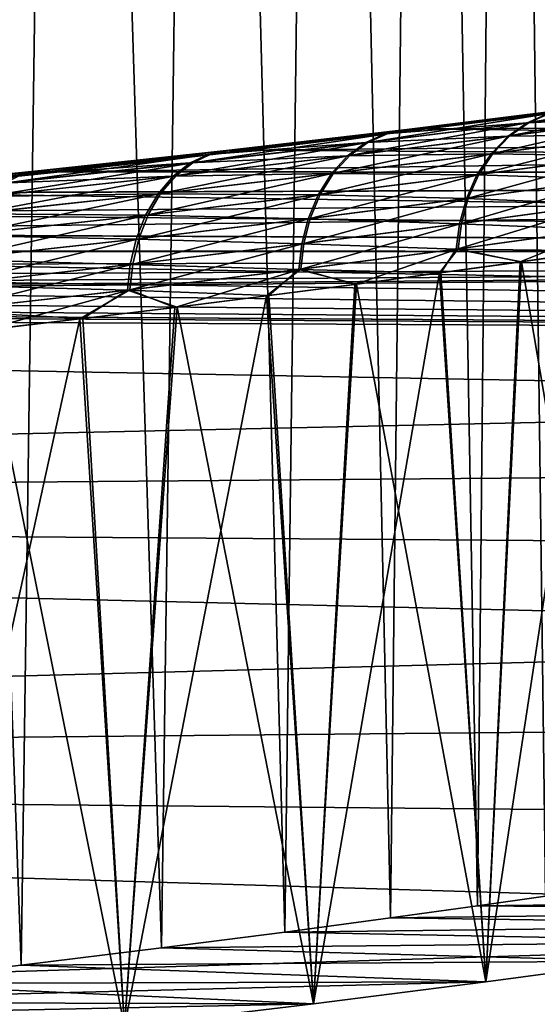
# Model space of a CAD drawing. Header units: metres. Extents: x -2 to 78, y -85 to 85.
# Tile 487 of 500: x 72.116 to 72.744, y 54.353 to 55.548. Entities that reach past the tile are written whole.
import ezdxf

# ---------------------------------------------------------------- set-up
doc = ezdxf.new("R2010")
doc.units = ezdxf.units.M
doc.layers.add('solid_20004802', color=7, linetype='CONTINUOUS')

msp = doc.modelspace()

# ---------------------------------------------------------------- linework, layer by layer
at = {"layer": 'solid_20004802'}
for points in [[(71.981583, 58.145981, 2.466537), (71.927071, 54.378647, 2.531838), (72.11731, 54.400711, 2.29027)], [(71.981583, 58.145981, -2.466537), (72.11731, 54.400711, -2.29027), (71.927071, 54.378647, -2.531838)], [(72.170265, 58.145981, 2.215452), (71.981583, 58.145981, 2.466537), (72.11731, 54.400711, 2.29027)], [(71.981583, 58.145981, -2.466537), (72.170265, 58.145981, -2.215452), (72.11731, 54.400711, -2.29027)], [(72.170265, 58.145981, 2.215452), (72.11731, 54.400711, 2.29027), (72.287796, 54.42168, 2.034685)], [(72.170265, 58.145981, -2.215452), (72.287796, 54.42168, -2.034685), (72.11731, 54.400711, -2.29027)], [(72.338127, 58.145981, 1.95), (72.170265, 58.145981, 2.215452), (72.287796, 54.42168, 2.034685)], [(72.170265, 58.145981, -2.215452), (72.338127, 58.145981, -1.95), (72.287796, 54.42168, -2.034685)], [(72.338127, 58.145981, 1.95), (72.287796, 54.42168, 2.034685), (72.437462, 54.44091, 1.766807)], [(72.338127, 58.145981, -1.95), (72.437462, 54.44091, -1.766808), (72.287796, 54.42168, -2.034685)], [(72.484085, 58.145981, 1.671901), (72.338127, 58.145981, 1.95), (72.437462, 54.44091, 1.766807)], [(72.338127, 58.145981, -1.95), (72.484085, 58.145981, -1.671901), (72.437462, 54.44091, -1.766808)], [(72.484085, 58.145981, 1.671901), (72.437462, 54.44091, 1.766807), (72.565445, 54.458038, 1.48837)], [(72.484085, 58.145981, -1.671901), (72.565445, 54.458038, -1.48837), (72.437462, 54.44091, -1.766808)], [(72.607185, 58.145981, 1.382959), (72.484085, 58.145981, 1.671901), (72.565445, 54.458038, 1.48837)], [(72.484085, 58.145981, -1.671901), (72.607185, 58.145981, -1.382959), (72.565445, 54.458038, -1.48837)], [(72.607185, 58.145981, 1.382959), (72.565445, 54.458038, 1.48837), (72.671043, 54.472664, 1.201166)], [(72.607185, 58.145981, -1.382959), (72.671043, 54.472664, -1.201166), (72.565445, 54.458038, -1.48837)], [(72.706642, 58.145981, 1.085048), (72.607185, 58.145981, 1.382959), (72.671043, 54.472664, 1.201166)], [(72.607185, 58.145981, -1.382959), (72.706642, 58.145981, -1.085048), (72.671043, 54.472664, -1.201166)], [(72.706642, 58.145981, 1.085048), (72.671043, 54.472664, 1.201166), (72.7537, 54.484352, 0.906962)], [(72.706642, 58.145981, -1.085048), (72.7537, 54.484352, -0.906962), (72.671043, 54.472664, -1.201166)], [(72.781807, 58.145981, 0.7801), (72.706642, 58.145981, 1.085048), (72.7537, 54.484352, 0.906962)], [(72.706642, 58.145981, -1.085048), (72.781807, 58.145981, -0.7801), (72.7537, 54.484352, -0.906962)], [(72.937759, 55.457195, 2.407254), (72.911919, 55.446301, 2.389213), (72.733833, 55.422955, 2.651089)], [(72.758553, 55.433666, 2.670771), (72.937759, 55.457195, 2.407254), (72.733833, 55.422955, 2.651089)], [(72.783592, 55.438969, 2.690194), (72.758553, 55.433666, 2.670771), (72.561592, 55.40926, 2.920426)], [(72.585297, 55.414295, 2.94128), (72.783592, 55.438969, 2.690194), (72.561592, 55.40926, 2.920426)], [(72.78125, 55.438576, -2.694133), (72.58255, 55.413933, -2.944332), (72.756218, 55.433277, -2.674686)], [(72.607079, 55.415043, -2.962137), (72.58255, 55.413933, -2.944332), (72.78125, 55.438576, -2.694133)], [(72.805382, 55.440792, 2.711752), (72.783592, 55.438969, 2.690194), (72.585297, 55.414295, 2.94128)], [(72.607918, 55.415131, 2.961323), (72.805382, 55.440792, 2.711752), (72.585297, 55.414295, 2.94128)], [(72.805649, 55.44075, -2.712173), (72.607079, 55.415043, -2.962137), (72.78125, 55.438576, -2.694133)], [(77.104469, 55.433716, -2.732459), (72.607079, 55.415043, -2.962137), (72.805649, 55.44075, -2.712173)], [(77.104469, 55.433716, 2.732459), (72.805382, 55.440792, 2.711752), (72.607918, 55.415131, 2.961323)], [(72.911919, 55.446301, 2.389213), (72.887589, 55.42997, 2.371838), (72.710564, 55.406723, 2.632)], [(72.733833, 55.422955, 2.651089), (72.911919, 55.446301, 2.389213), (72.710564, 55.406723, 2.632)], [(72.90995, 55.445908, -2.393934), (72.731506, 55.422569, -2.654978), (72.885628, 55.429577, -2.376525)], [(72.756218, 55.433277, -2.674686), (72.731506, 55.422569, -2.654978), (72.90995, 55.445908, -2.393934)], [(77.104469, 55.433716, 2.732459), (72.396111, 55.389332, 3.192465), (72.164803, 55.363152, 3.410868)], [(77.104469, 55.357456, 3.412417), (77.104469, 55.433716, 2.732459), (72.164803, 55.363152, 3.410868)], [(77.104469, 55.433716, 2.732459), (72.607918, 55.415131, 2.961323), (72.396111, 55.389332, 3.192465)], [(72.758553, 55.433666, 2.670771), (72.733833, 55.422955, 2.651089), (72.538162, 55.398743, 2.899175)], [(72.561592, 55.40926, 2.920426), (72.758553, 55.433666, 2.670771), (72.538162, 55.398743, 2.899175)], [(72.756218, 55.433277, -2.674686), (72.558861, 55.408901, -2.923462), (72.731506, 55.422569, -2.654978)], [(72.58255, 55.413933, -2.944332), (72.558861, 55.408901, -2.923462), (72.756218, 55.433277, -2.674686)], [(77.104469, 55.433716, -2.732459), (77.104469, 55.357456, -3.412417), (72.607079, 55.415043, -2.962137)], [(72.887589, 55.42997, 2.371838), (72.865952, 55.408569, 2.355943), (72.689896, 55.38533, 2.614403)], [(72.710564, 55.406723, 2.632), (72.887589, 55.42997, 2.371838), (72.689896, 55.38533, 2.614403)], [(72.885628, 55.429577, -2.376525), (72.708252, 55.406338, -2.635862), (72.863998, 55.40818, -2.360599)], [(72.731506, 55.422569, -2.654978), (72.708252, 55.406338, -2.635862), (72.885628, 55.429577, -2.376525)], [(72.607918, 55.415131, 2.961323), (72.585297, 55.414295, 2.94128), (72.369766, 55.389141, 3.176782)], [(72.396111, 55.389332, 3.192465), (72.607918, 55.415131, 2.961323), (72.369766, 55.389141, 3.176782)], [(72.607079, 55.415043, -2.962137), (72.393829, 55.389191, -3.193697), (72.58255, 55.413933, -2.944332)], [(77.104469, 55.357456, -3.412417), (72.393829, 55.389191, -3.193697), (72.607079, 55.415043, -2.962137)], [(72.733833, 55.422955, 2.651089), (72.710564, 55.406723, 2.632), (72.516106, 55.382614, 2.878445)], [(72.538162, 55.398743, 2.899175), (72.733833, 55.422955, 2.651089), (72.516106, 55.382614, 2.878445)], [(72.731506, 55.422569, -2.654978), (72.535439, 55.398388, -2.902193), (72.708252, 55.406338, -2.635862)], [(72.558861, 55.408901, -2.923462), (72.535439, 55.398388, -2.902193), (72.731506, 55.422569, -2.654978)], [(72.561592, 55.40926, 2.920426), (72.538162, 55.398743, 2.899175), (72.325638, 55.374077, 3.131681)], [(72.347588, 55.384384, 3.154489), (72.561592, 55.40926, 2.920426), (72.325638, 55.374077, 3.131681)], [(72.558861, 55.408901, -2.923462), (72.344414, 55.384075, -3.156623), (72.535439, 55.398388, -2.902193)], [(72.366562, 55.388828, -3.178925), (72.344414, 55.384075, -3.156623), (72.558861, 55.408901, -2.923462)], [(72.585297, 55.414295, 2.94128), (72.561592, 55.40926, 2.920426), (72.347588, 55.384384, 3.154489)], [(72.369766, 55.389141, 3.176782), (72.585297, 55.414295, 2.94128), (72.347588, 55.384384, 3.154489)], [(72.58255, 55.413933, -2.944332), (72.366562, 55.388828, -3.178925), (72.558861, 55.408901, -2.923462)], [(72.393829, 55.389191, -3.193697), (72.366562, 55.388828, -3.178925), (72.58255, 55.413933, -2.944332)], [(72.710564, 55.406723, 2.632), (72.689896, 55.38533, 2.614403), (72.496521, 55.361233, 2.859221)], [(72.516106, 55.382614, 2.878445), (72.710564, 55.406723, 2.632), (72.496521, 55.361233, 2.859221)], [(72.708252, 55.406338, -2.635862), (72.513397, 55.382259, -2.881444), (72.687592, 55.384949, -2.618239)], [(72.535439, 55.398388, -2.902193), (72.513397, 55.382259, -2.881444), (72.708252, 55.406338, -2.635862)], [(72.865952, 55.408569, 2.355943), (72.848007, 55.382942, 2.342259), (72.672798, 55.359634, 2.599114)], [(72.689896, 55.38533, 2.614403), (72.865952, 55.408569, 2.355943), (72.672798, 55.359634, 2.599114)], [(72.863998, 55.40818, -2.360599), (72.687592, 55.384949, -2.618239), (72.846062, 55.382553, -2.346887)], [(72.708252, 55.406338, -2.635862), (72.687592, 55.384949, -2.618239), (72.863998, 55.40818, -2.360599)], [(72.538162, 55.398743, 2.899175), (72.516106, 55.382614, 2.878445), (72.304955, 55.358055, 3.109354)], [(72.325638, 55.374077, 3.131681), (72.538162, 55.398743, 2.899175), (72.304955, 55.358055, 3.109354)], [(72.535439, 55.398388, -2.902193), (72.322487, 55.373768, -3.133805), (72.513397, 55.382259, -2.881444)], [(72.344414, 55.384075, -3.156623), (72.322487, 55.373768, -3.133805), (72.535439, 55.398388, -2.902193)], [(72.347588, 55.384384, 3.154489), (72.325638, 55.374077, 3.131681), (72.097084, 55.349361, 3.347007)], [(72.117363, 55.359455, 3.371402), (72.347588, 55.384384, 3.154489), (72.097084, 55.349361, 3.347007)], [(72.344414, 55.384075, -3.156623), (72.113708, 55.359222, -3.372628), (72.322487, 55.373768, -3.133805)], [(72.134102, 55.363682, -3.396438), (72.113708, 55.359222, -3.372628), (72.344414, 55.384075, -3.156623)], [(72.369766, 55.389141, 3.176782), (72.347588, 55.384384, 3.154489), (72.117363, 55.359455, 3.371402)], [(72.137794, 55.363918, 3.395208), (72.369766, 55.389141, 3.176782), (72.117363, 55.359455, 3.371402)], [(72.366562, 55.388828, -3.178925), (72.134102, 55.363682, -3.396438), (72.344414, 55.384075, -3.156623)], [(72.163712, 55.363277, -3.409865), (72.134102, 55.363682, -3.396438), (72.366562, 55.388828, -3.178925)], [(72.164803, 55.363152, 3.410868), (72.369766, 55.389141, 3.176782), (72.137794, 55.363918, 3.395208)], [(72.393829, 55.389191, -3.193697), (72.163712, 55.363277, -3.409865), (72.366562, 55.388828, -3.178925)], [(77.104469, 55.357456, -3.412417), (72.163712, 55.363277, -3.409865), (72.393829, 55.389191, -3.193697)], [(72.164803, 55.363152, 3.410868), (72.396111, 55.389332, 3.192465), (72.369766, 55.389141, 3.176782)], [(72.516106, 55.382614, 2.878445), (72.496521, 55.361233, 2.859221), (72.286575, 55.336685, 3.088574)], [(72.304955, 55.358055, 3.109354), (72.516106, 55.382614, 2.878445), (72.286575, 55.336685, 3.088574)], [(72.513397, 55.382259, -2.881444), (72.301819, 55.35775, -3.111464), (72.493835, 55.360878, -2.8622)], [(72.322487, 55.373768, -3.133805), (72.301819, 55.35775, -3.111464), (72.513397, 55.382259, -2.881444)], [(72.689896, 55.38533, 2.614403), (72.672798, 55.359634, 2.599114), (72.480354, 55.335457, 2.842405)], [(72.496521, 55.361233, 2.859221), (72.689896, 55.38533, 2.614403), (72.480354, 55.335457, 2.842405)], [(72.687592, 55.384949, -2.618239), (72.493835, 55.360878, -2.8622), (72.670509, 55.359249, -2.602927)], [(72.513397, 55.382259, -2.881444), (72.493835, 55.360878, -2.8622), (72.687592, 55.384949, -2.618239)], [(72.848007, 55.382942, 2.342259), (72.83445, 55.35429, 2.331324), (72.659943, 55.330849, 2.586748)], [(72.672798, 55.359634, 2.599114), (72.848007, 55.382942, 2.342259), (72.659943, 55.330849, 2.586748)], [(72.687592, 55.384949, -2.618239), (72.670509, 55.359249, -2.602927), (72.846062, 55.382553, -2.346887)], [(72.846062, 55.382553, -2.346887), (72.670509, 55.359249, -2.602927), (72.83252, 55.353897, -2.33593)], [(72.325638, 55.374077, 3.131681), (72.304955, 55.358055, 3.109354), (72.077934, 55.333462, 3.323097)], [(72.097084, 55.349361, 3.347007), (72.325638, 55.374077, 3.131681), (72.077934, 55.333462, 3.323097)], [(72.322487, 55.373768, -3.133805), (72.09346, 55.349129, -3.348228), (72.301819, 55.35775, -3.111464)], [(72.113708, 55.359222, -3.372628), (72.09346, 55.349129, -3.348228), (72.322487, 55.373768, -3.133805)], [(77.104469, 55.357456, 3.412417), (71.649101, 55.312122, 3.80018), (71.368279, 55.288441, 3.967739)], [(77.104469, 55.264347, 4.090273), (77.104469, 55.357456, 3.412417), (71.368279, 55.288441, 3.967739)], [(77.104469, 55.357456, 3.412417), (71.91568, 55.337284, 3.61354), (71.649101, 55.312122, 3.80018)], [(72.117363, 55.359455, 3.371402), (72.097084, 55.349361, 3.347007), (71.853607, 55.32502, 3.544436)], [(71.87207, 55.334892, 3.57042), (72.117363, 55.359455, 3.371402), (71.853607, 55.32502, 3.544436)], [(72.137794, 55.363918, 3.395208), (72.117363, 55.359455, 3.371402), (71.87207, 55.334892, 3.57042)], [(71.890617, 55.339058, 3.595774), (72.137794, 55.363918, 3.395208), (71.87207, 55.334892, 3.57042)], [(72.134102, 55.363682, -3.396438), (71.886429, 55.338913, -3.596121), (72.113708, 55.359222, -3.372628)], [(71.915527, 55.337639, -3.610857), (71.886429, 55.338913, -3.596121), (72.134102, 55.363682, -3.396438)], [(71.91568, 55.337284, 3.61354), (72.137794, 55.363918, 3.395208), (71.890617, 55.339058, 3.595774)], [(72.163712, 55.363277, -3.409865), (71.915527, 55.337639, -3.610857), (72.134102, 55.363682, -3.396438)], [(77.104469, 55.357456, -3.412417), (71.915527, 55.337639, -3.610857), (72.163712, 55.363277, -3.409865)], [(77.104469, 55.357456, -3.412417), (77.104469, 55.264347, -4.090273), (71.915527, 55.337639, -3.610857)], [(71.91568, 55.337284, 3.61354), (72.164803, 55.363152, 3.410868), (72.137794, 55.363918, 3.395208)], [(77.104469, 55.357456, 3.412417), (72.164803, 55.363152, 3.410868), (71.91568, 55.337284, 3.61354)], [(72.304955, 55.358055, 3.109354), (72.286575, 55.336685, 3.088574), (72.060883, 55.312099, 3.300834)], [(72.077934, 55.333462, 3.323097), (72.304955, 55.358055, 3.109354), (72.060883, 55.312099, 3.300834)], [(72.301819, 55.35775, -3.111464), (72.074333, 55.333229, -3.324311), (72.283463, 55.33638, -3.090671)], [(72.09346, 55.349129, -3.348228), (72.074333, 55.333229, -3.324311), (72.301819, 55.35775, -3.111464)], [(72.496521, 55.361233, 2.859221), (72.480354, 55.335457, 2.842405), (72.271408, 55.310825, 3.070334)], [(72.286575, 55.336685, 3.088574), (72.496521, 55.361233, 2.859221), (72.271408, 55.310825, 3.070334)], [(72.493835, 55.360878, -2.8622), (72.283463, 55.33638, -3.090671), (72.477684, 55.335102, -2.845365)], [(72.301819, 55.35775, -3.111464), (72.283463, 55.33638, -3.090671), (72.493835, 55.360878, -2.8622)], [(72.672798, 55.359634, 2.599114), (72.659943, 55.330849, 2.586748), (72.468239, 55.306534, 2.828685)], [(72.480354, 55.335457, 2.842405), (72.672798, 55.359634, 2.599114), (72.468239, 55.306534, 2.828685)], [(72.493835, 55.360878, -2.8622), (72.477684, 55.335102, -2.845365), (72.670509, 55.359249, -2.602927)], [(72.670509, 55.359249, -2.602927), (72.477684, 55.335102, -2.845365), (72.657669, 55.330463, -2.59054)], [(72.670509, 55.359249, -2.602927), (72.657669, 55.330463, -2.59054), (72.83252, 55.353897, -2.33593)], [(72.83445, 55.35429, 2.331324), (72.825562, 55.32399, 2.323417), (72.651596, 55.300388, 2.577636)], [(72.659943, 55.330849, 2.586748), (72.83445, 55.35429, 2.331324), (72.651596, 55.300388, 2.577636)], [(72.83252, 55.353897, -2.33593), (72.657669, 55.330463, -2.59054), (72.823647, 55.323593, -2.328006)], [(77.104469, 55.264347, -4.090273), (71.649643, 55.312653, -3.796371), (71.915527, 55.337639, -3.610857)], [(72.286575, 55.336685, 3.088574), (72.271408, 55.310825, 3.070334), (72.046776, 55.286156, 3.281295)], [(72.060883, 55.312099, 3.300834), (72.286575, 55.336685, 3.088574), (72.046776, 55.286156, 3.281295)], [(72.283463, 55.33638, -3.090671), (72.057304, 55.311867, -3.30204), (72.268311, 55.31052, -3.072417)], [(72.074333, 55.333229, -3.324311), (72.057304, 55.311867, -3.30204), (72.283463, 55.33638, -3.090671)], [(72.480354, 55.335457, 2.842405), (72.468239, 55.306534, 2.828685), (72.260048, 55.281757, 3.055391)], [(72.271408, 55.310825, 3.070334), (72.480354, 55.335457, 2.842405), (72.260048, 55.281757, 3.055391)], [(72.283463, 55.33638, -3.090671), (72.268311, 55.31052, -3.072417), (72.477684, 55.335102, -2.845365)], [(72.477684, 55.335102, -2.845365), (72.268311, 55.31052, -3.072417), (72.465576, 55.306175, -2.831628)], [(72.477684, 55.335102, -2.845365), (72.465576, 55.306175, -2.831628), (72.657669, 55.330463, -2.59054)], [(72.659943, 55.330849, 2.586748), (72.651596, 55.300388, 2.577636), (72.460426, 55.275902, 2.818445)], [(72.468239, 55.306534, 2.828685), (72.659943, 55.330849, 2.586748), (72.460426, 55.275902, 2.818445)], [(72.657669, 55.330463, -2.59054), (72.465576, 55.306175, -2.831628), (72.64933, 55.299999, -2.581412)], [(72.825562, 55.32399, 2.323417), (72.82122, 55.293415, 2.318547), (72.647629, 55.269646, 2.571812)], [(72.651596, 55.300388, 2.577636), (72.825562, 55.32399, 2.323417), (72.647629, 55.269646, 2.571812)], [(72.657669, 55.330463, -2.59054), (72.64933, 55.299999, -2.581412), (72.823647, 55.323593, -2.328006)], [(72.823647, 55.323593, -2.328006), (72.64933, 55.299999, -2.581412), (72.819321, 55.293015, -2.323126)], [(77.104469, 55.264347, -4.090273), (71.369041, 55.28907, -3.963399), (71.649643, 55.312653, -3.796371)], [(72.271408, 55.310825, 3.070334), (72.260048, 55.281757, 3.055391), (72.036186, 55.256931, 3.265305)], [(72.046776, 55.286156, 3.281295), (72.271408, 55.310825, 3.070334), (72.036186, 55.256931, 3.265305)], [(72.057304, 55.311867, -3.30204), (72.043221, 55.285923, -3.282492), (72.268311, 55.31052, -3.072417)], [(72.268311, 55.31052, -3.072417), (72.043221, 55.285923, -3.282492), (72.256966, 55.281448, -3.057461)], [(72.268311, 55.31052, -3.072417), (72.256966, 55.281448, -3.057461), (72.465576, 55.306175, -2.831628)], [(72.468239, 55.306534, 2.828685), (72.460426, 55.275902, 2.818445), (72.252747, 55.250946, 3.044175)], [(72.260048, 55.281757, 3.055391), (72.468239, 55.306534, 2.828685), (72.252747, 55.250946, 3.044175)], [(72.465576, 55.306175, -2.831628), (72.256966, 55.281448, -3.057461), (72.457771, 55.275543, -2.821373)], [(72.651596, 55.300388, 2.577636), (72.647629, 55.269646, 2.571812), (72.456787, 55.244991, 2.811742)], [(72.460426, 55.275902, 2.818445), (72.651596, 55.300388, 2.577636), (72.456787, 55.244991, 2.811742)], [(72.465576, 55.306175, -2.831628), (72.457771, 55.275543, -2.821373), (72.64933, 55.299999, -2.581412)], [(72.64933, 55.299999, -2.581412), (72.457771, 55.275543, -2.821373), (72.645378, 55.269257, -2.575577)], [(72.64933, 55.299999, -2.581412), (72.645378, 55.269257, -2.575577), (72.819321, 55.293015, -2.323126)], [(77.104469, 55.264347, 4.090273), (71.368279, 55.288441, 3.967739), (71.075615, 55.266773, 4.114967)], [(77.104469, 55.264347, -4.090273), (71.076118, 55.267429, -4.110593), (71.369041, 55.28907, -3.963399)], [(72.043221, 55.285923, -3.282492), (72.032639, 55.256699, -3.266494), (72.256966, 55.281448, -3.057461)], [(72.819321, 55.293015, -2.323126), (72.645378, 55.269257, -2.575577), (72.817474, 55.26712, -2.329306)], [(72.647629, 55.269646, 2.571812), (72.82122, 55.293415, 2.318547), (72.722885, 55.253731, 2.469415)], [(72.82122, 55.293415, 2.318547), (72.816132, 55.266968, 2.331377), (72.722885, 55.253731, 2.469415)], [(72.260048, 55.281757, 3.055391), (72.252747, 55.250946, 3.044175), (72.02935, 55.225929, 3.253327)], [(72.036186, 55.256931, 3.265305), (72.260048, 55.281757, 3.055391), (72.02935, 55.225929, 3.253327)], [(72.256966, 55.281448, -3.057461), (72.032639, 55.256699, -3.266494), (72.249664, 55.250637, -3.046232)], [(72.460426, 55.275902, 2.818445), (72.456787, 55.244991, 2.811742), (72.249367, 55.219849, 3.036758)], [(72.252747, 55.250946, 3.044175), (72.460426, 55.275902, 2.818445), (72.249367, 55.219849, 3.036758)], [(72.256966, 55.281448, -3.057461), (72.249664, 55.250637, -3.046232), (72.457771, 55.275543, -2.821373)], [(72.457771, 55.275543, -2.821373), (72.249664, 55.250637, -3.046232), (72.454147, 55.244625, -2.814658)], [(72.457771, 55.275543, -2.821373), (72.454147, 55.244625, -2.814658), (72.645378, 55.269257, -2.575577)], [(77.104469, 55.264347, 4.090273), (69.836205, 55.20956, 4.480371), (69.522545, 55.204056, 4.514074)], [(77.104469, 55.154446, 4.765609), (77.104469, 55.264347, 4.090273), (69.522545, 55.204056, 4.514074)], [(77.104469, 55.264347, 4.090273), (70.151253, 55.218731, 4.423788), (69.836205, 55.20956, 4.480371)], [(77.104469, 55.264347, 4.090273), (70.464287, 55.231514, 4.343754), (70.151253, 55.218731, 4.423788)], [(77.104469, 55.264347, 4.090273), (70.773026, 55.247627, 4.240736), (70.464287, 55.231514, 4.343754)], [(77.104469, 55.154446, -4.765609), (70.772766, 55.248245, -4.236764), (71.076118, 55.267429, -4.110593)], [(77.104469, 55.264347, 4.090273), (71.075615, 55.266773, 4.114967), (70.773026, 55.247627, 4.240736)], [(77.104469, 55.264347, -4.090273), (77.104469, 55.154446, -4.765609), (71.076118, 55.267429, -4.110593)], [(72.645378, 55.269257, -2.575577), (72.454147, 55.244625, -2.814658), (72.626625, 55.240509, -2.600759)], [(72.456787, 55.244991, 2.811742), (72.647629, 55.269646, 2.571812), (72.522202, 55.226528, 2.732289)], [(72.647629, 55.269646, 2.571812), (72.624847, 55.240288, 2.603089), (72.522202, 55.226528, 2.732289)], [(72.647629, 55.269646, 2.571812), (72.722885, 55.253731, 2.469415), (72.624847, 55.240288, 2.603089)], [(72.645378, 55.269257, -2.575577), (72.626625, 55.240509, -2.600759), (72.724403, 55.253918, -2.467261)], [(72.645378, 55.269257, -2.575577), (72.724403, 55.253918, -2.467261), (72.817474, 55.26712, -2.329306)], [(72.816132, 55.266968, 2.331377), (72.868736, 54.405594, 2.233506), (72.681267, 54.38031, 2.514605)], [(72.722885, 55.253731, 2.469415), (72.816132, 55.266968, 2.331377), (72.681267, 54.38031, 2.514605)], [(72.817474, 55.26712, -2.329306), (72.724403, 55.253918, -2.467261), (72.868736, 54.405594, -2.233506)], [(77.104469, 55.154446, -4.765609), (70.46312, 55.232056, -4.340371), (70.772766, 55.248245, -4.236764)], [(72.032639, 55.256699, -3.266494), (72.025795, 55.225697, -3.254508), (72.249664, 55.250637, -3.046232)], [(72.249664, 55.250637, -3.046232), (72.025795, 55.225697, -3.254508), (72.246284, 55.219536, -3.038805)], [(72.252747, 55.250946, 3.044175), (72.249367, 55.219849, 3.036758), (72.026146, 55.194637, 3.245438)], [(72.02935, 55.225929, 3.253327), (72.252747, 55.250946, 3.044175), (72.026146, 55.194637, 3.245438)], [(72.249664, 55.250637, -3.046232), (72.246284, 55.219536, -3.038805), (72.454147, 55.244625, -2.814658)], [(72.624847, 55.240288, 2.603089), (72.722885, 55.253731, 2.469415), (72.681267, 54.38031, 2.514605)], [(72.724403, 55.253918, -2.467261), (72.626625, 55.240509, -2.600759), (72.681267, 54.38031, -2.514605)], [(72.724403, 55.253918, -2.467261), (72.681267, 54.38031, -2.514605), (72.868736, 54.405594, -2.233506)], [(72.454147, 55.244625, -2.814658), (72.246284, 55.219536, -3.038805), (72.417725, 55.212887, -2.854021)], [(72.249367, 55.219849, 3.036758), (72.456787, 55.244991, 2.811742), (72.303703, 55.198624, 2.977034)], [(72.456787, 55.244991, 2.811742), (72.415077, 55.212563, 2.85699), (72.303703, 55.198624, 2.977034)], [(72.456787, 55.244991, 2.811742), (72.522202, 55.226528, 2.732289), (72.415077, 55.212563, 2.85699)], [(72.454147, 55.244625, -2.814658), (72.417725, 55.212887, -2.854021), (72.524391, 55.226799, -2.729645)], [(72.454147, 55.244625, -2.814658), (72.524391, 55.226799, -2.729645), (72.626625, 55.240509, -2.600759)], [(72.624847, 55.240288, 2.603089), (72.681267, 54.38031, 2.514605), (72.472061, 54.353645, 2.780184)], [(72.522202, 55.226528, 2.732289), (72.624847, 55.240288, 2.603089), (72.472061, 54.353645, 2.780184)], [(72.626625, 55.240509, -2.600759), (72.524391, 55.226799, -2.729645), (72.681267, 54.38031, -2.514605)], [(77.104469, 55.154446, -4.765609), (70.149284, 55.219166, -4.421125), (70.46312, 55.232056, -4.340371)], [(72.025795, 55.225697, -3.254508), (72.022591, 55.194401, -3.246612), (72.246284, 55.219536, -3.038805)], [(72.415077, 55.212563, 2.85699), (72.522202, 55.226528, 2.732289), (72.472061, 54.353645, 2.780184)], [(72.524391, 55.226799, -2.729645), (72.417725, 55.212887, -2.854021), (72.472061, 54.353645, -2.780184)], [(72.524391, 55.226799, -2.729645), (72.472061, 54.353645, -2.780184), (72.681267, 54.38031, -2.514605)], [(77.104469, 55.154446, -4.765609), (69.83387, 55.209866, -4.478516), (70.149284, 55.219166, -4.421125)], [(72.246284, 55.219536, -3.038805), (72.022591, 55.194401, -3.246612), (72.192047, 55.185081, -3.088686)], [(72.026146, 55.194637, 3.245438), (72.249367, 55.219849, 3.036758), (72.06958, 55.170681, 3.202211)], [(72.249367, 55.219849, 3.036758), (72.188683, 55.184647, 3.091926), (72.06958, 55.170681, 3.202211)], [(72.249367, 55.219849, 3.036758), (72.303703, 55.198624, 2.977034), (72.188683, 55.184647, 3.091926)], [(72.246284, 55.219536, -3.038805), (72.192047, 55.185081, -3.088686), (72.306747, 55.199001, -2.973872)], [(72.415077, 55.212563, 2.85699), (72.472061, 54.353645, 2.780184), (72.242554, 54.326263, 3.02851)], [(72.303703, 55.198624, 2.977034), (72.415077, 55.212563, 2.85699), (72.242554, 54.326263, 3.02851)], [(72.246284, 55.219536, -3.038805), (72.306747, 55.199001, -2.973872), (72.417725, 55.212887, -2.854021)], [(72.417725, 55.212887, -2.854021), (72.306747, 55.199001, -2.973872), (72.472061, 54.353645, -2.780184)], [(67.805336, 54.951145, -5.837479), (67.817192, 55.202438, -4.524132), (77.104469, 55.027821, -5.438011)], [(77.104469, 55.154446, 4.765609), (69.210648, 55.202301, 4.524951), (67.805336, 54.951012, 5.838097)], [(67.817192, 55.202438, -4.524132), (69.210648, 55.202435, -4.524134), (77.104469, 55.154446, -4.765609)], [(67.817192, 55.202438, -4.524132), (77.104469, 55.154446, -4.765609), (77.104469, 55.027821, -5.438011)], [(77.104469, 55.154446, -4.765609), (69.210648, 55.202435, -4.524134), (69.520844, 55.204262, -4.512842)], [(77.104469, 55.154446, 4.765609), (69.522545, 55.204056, 4.514074), (69.210648, 55.202301, 4.524951)], [(77.104469, 55.154446, -4.765609), (69.520844, 55.204262, -4.512842), (69.83387, 55.209866, -4.478516)], [(72.022591, 55.194401, -3.246612), (72.073204, 55.171165, -3.198977), (72.192047, 55.185081, -3.088686)], [(72.188683, 55.184647, 3.091926), (72.303703, 55.198624, 2.977034), (72.242554, 54.326263, 3.02851)], [(72.306747, 55.199001, -2.973872), (72.192047, 55.185081, -3.088686), (72.242554, 54.326263, -3.02851)], [(72.306747, 55.199001, -2.973872), (72.242554, 54.326263, -3.02851), (72.472061, 54.353645, -2.780184)], [(72.188683, 55.184647, 3.091926), (72.242554, 54.326263, 3.02851), (71.993919, 54.298824, 3.258182)], [(72.06958, 55.170681, 3.202211), (72.188683, 55.184647, 3.091926), (71.993919, 54.298824, 3.258182)], [(72.192047, 55.185081, -3.088686), (72.073204, 55.171165, -3.198977), (72.242554, 54.326263, -3.02851)], [(72.073204, 55.171165, -3.198977), (71.993919, 54.298824, -3.258182), (72.242554, 54.326263, -3.02851)], [(77.104469, 55.027821, 5.438011), (77.104469, 55.154446, 4.765609), (67.805336, 54.951012, 5.838097)], [(77.104469, 54.884544, 6.107062), (77.104469, 55.027821, 5.438011), (67.805336, 54.951012, 5.838097)], [(67.805336, 54.951145, -5.837479), (77.104469, 55.027821, -5.438011), (77.104469, 54.884544, -6.107062)], [(67.805336, 54.951145, -5.837479), (77.104469, 54.884544, -6.107062), (77.104469, 54.724712, -6.772353)], [(67.805336, 54.63652, -7.136959), (67.805336, 54.951145, -5.837479), (77.104469, 54.724712, -6.772353)], [(77.104469, 54.884544, 6.107062), (67.805336, 54.951012, 5.838097), (67.805336, 54.63636, 7.137558)], [(77.104469, 54.724712, 6.772353), (77.104469, 54.884544, 6.107062), (67.805336, 54.63636, 7.137558)], [(77.104469, 54.54842, 7.433472), (77.104469, 54.724712, 6.772353), (67.805336, 54.63636, 7.137558)], [(67.805336, 54.63652, -7.136959), (77.104469, 54.724712, -6.772353), (77.104469, 54.54842, -7.433472)], [(67.805336, 54.63652, -7.136959), (77.104469, 54.54842, -7.433472), (77.104469, 54.355774, -8.090012)], [(67.805336, 54.259277, -8.419662), (67.805336, 54.63652, -7.136959), (77.104469, 54.355774, -8.090012)], [(77.104469, 54.54842, 7.433472), (67.805336, 54.63636, 7.137558), (67.805336, 54.259094, 8.420241)], [(77.104469, 54.355774, 8.090012), (77.104469, 54.54842, 7.433472), (67.805336, 54.259094, 8.420241)], [(72.7537, 54.484352, 0.906962), (72.671043, 54.472664, 1.201166), (73.380234, 54.481194, 0.995181)], [(72.671043, 54.472664, -1.201166), (72.7537, 54.484352, -0.906962), (73.380234, 54.481194, -0.995181)], [(72.671043, 54.472664, 1.201166), (72.565445, 54.458038, 1.48837), (73.289558, 54.467087, 1.318069)], [(72.565445, 54.458038, -1.48837), (72.671043, 54.472664, -1.201166), (73.289558, 54.467087, -1.318069)], [(72.671043, 54.472664, 1.201166), (73.289558, 54.467087, 1.318069), (73.380234, 54.481194, 0.995181)], [(72.671043, 54.472664, -1.201166), (73.380234, 54.481194, -0.995181), (73.289558, 54.467087, -1.318069)], [(72.565445, 54.458038, 1.48837), (73.173599, 54.449486, 1.633595), (73.289558, 54.467087, 1.318069)], [(72.565445, 54.458038, -1.48837), (73.289558, 54.467087, -1.318069), (73.173599, 54.449486, -1.633595)], [(72.565445, 54.458038, 1.48837), (72.437462, 54.44091, 1.766807), (73.173599, 54.449486, 1.633595)], [(72.437462, 54.44091, -1.766808), (72.565445, 54.458038, -1.48837), (73.173599, 54.449486, -1.633595)], [(72.437462, 54.44091, 1.766807), (73.033073, 54.428829, 1.939321), (73.173599, 54.449486, 1.633595)], [(72.437462, 54.44091, -1.766808), (73.173599, 54.449486, -1.633595), (73.033073, 54.428829, -1.939321)], [(72.437462, 54.44091, 1.766807), (72.287796, 54.42168, 2.034685), (73.033073, 54.428829, 1.939321)], [(72.287796, 54.42168, -2.034685), (72.437462, 54.44091, -1.766808), (73.033073, 54.428829, -1.939321)], [(72.287796, 54.42168, 2.034685), (72.868736, 54.405594, 2.233506), (73.033073, 54.428829, 1.939321)], [(72.287796, 54.42168, -2.034685), (73.033073, 54.428829, -1.939321), (72.868736, 54.405594, -2.233506)], [(72.287796, 54.42168, 2.034685), (72.11731, 54.400711, 2.29027), (72.868736, 54.405594, 2.233506)], [(72.11731, 54.400711, -2.29027), (72.287796, 54.42168, -2.034685), (72.868736, 54.405594, -2.233506)], [(72.11731, 54.400711, 2.29027), (71.927071, 54.378647, 2.531838), (72.681267, 54.38031, 2.514605)], [(71.927071, 54.378647, -2.531838), (72.11731, 54.400711, -2.29027), (72.681267, 54.38031, -2.514605)], [(72.11731, 54.400711, 2.29027), (72.681267, 54.38031, 2.514605), (72.868736, 54.405594, 2.233506)], [(72.11731, 54.400711, -2.29027), (72.868736, 54.405594, -2.233506), (72.681267, 54.38031, -2.514605)], [(71.7183, 54.35603, 2.75776), (72.472061, 54.353645, 2.780184), (72.681267, 54.38031, 2.514605)], [(71.927071, 54.378647, 2.531838), (71.7183, 54.35603, 2.75776), (72.681267, 54.38031, 2.514605)], [(71.7183, 54.35603, -2.757761), (71.927071, 54.378647, -2.531838), (72.472061, 54.353645, -2.780184)], [(71.927071, 54.378647, -2.531838), (72.681267, 54.38031, -2.514605), (72.472061, 54.353645, -2.780184)], [(77.104469, 54.146893, 8.74157), (77.104469, 54.355774, 8.090012), (67.805336, 54.259094, 8.420241)], [(67.805336, 54.259277, -8.419662), (77.104469, 54.355774, -8.090012), (77.104469, 54.146893, -8.74157)], [(71.7183, 54.35603, 2.75776), (71.492348, 54.333302, 2.966543), (72.472061, 54.353645, 2.780184)], [(71.492348, 54.333302, -2.966543), (71.7183, 54.35603, -2.757761), (72.472061, 54.353645, -2.780184)], [(71.492348, 54.333302, 2.966543), (72.242554, 54.326263, 3.02851), (72.472061, 54.353645, 2.780184)], [(71.492348, 54.333302, -2.966543), (72.472061, 54.353645, -2.780184), (72.242554, 54.326263, -3.02851)]]:
    msp.add_3dface(points, dxfattribs=at)

doc.saveas('drawing.dxf')
